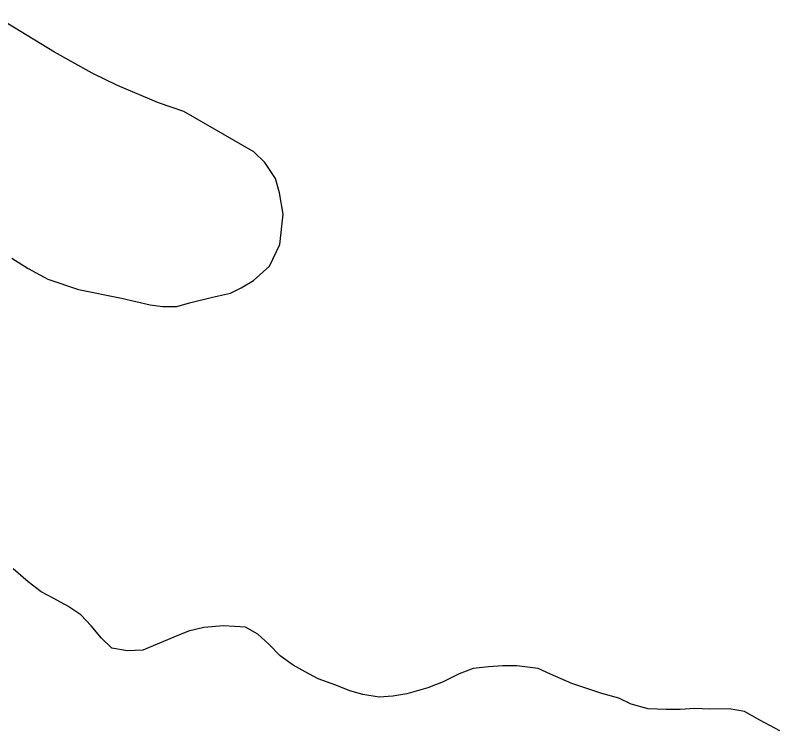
# Model space of a CAD drawing. Extents: x 3219052 to 3256913, y 800770 to 826146.
# Drawn here: x 3223814.6 to 3223990.2, y 812280.2 to 812443.9 of the extents above; entities that cross this region are included whole.
import ezdxf

# ---------------------------------------------------------------- set-up
doc = ezdxf.new("R2010")
doc.units = 0
doc.layers.add('V-SITE-VEGE', color=7, linetype='Continuous')
doc.layers.add('V-TOPO-SHOR', color=7, linetype='Continuous')

msp = doc.modelspace()

# ---------------------------------------------------------------- linework, layer by layer
at = {"layer": 'V-SITE-VEGE'}
for points in [[(3223813.846, 812388.071), (3223817.565, 812385.648), (3223822.108, 812383.229), (3223829.114, 812380.841), (3223838.987, 812378.894), (3223845.574, 812377.321), (3223848.451, 812376.942), (3223851.734, 812376.975), (3223854.599, 812377.827), (3223859.924, 812379.117), (3223864.02, 812379.981), (3223866.469, 812381.236), (3223869.326, 812382.91), (3223872.986, 812386.232), (3223875.397, 812391.186), (3223876.144, 812398.169), (3223875.272, 812403.093), (3223874.416, 812406.365), (3223871.915, 812410.033), (3223869.423, 812412.471), (3223853.315, 812421.7440000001), (3223847.546, 812423.737), (3223838.06, 812427.74), (3223832.282, 812430.554), (3223823.611, 812435.39), (3223809.562, 812443.862)], [(3223990.238, 812279.43), (3223985.681, 812281.898), (3223982.136, 812283.875), (3223978.606, 812284.509), (3223974.075, 812284.46), (3223970.717, 812284.593), (3223967.362, 812284.3910000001), (3223964.1750000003, 812284.358), (3223959.9790000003, 812284.481), (3223956.106, 812285.613), (3223953.239, 812286.926), (3223949.3680000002, 812288.061), (3223945.498, 812289.361), (3223942.464, 812290.336), (3223937.576, 812292.466), (3223934.7090000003, 812293.779), (3223929.8340000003, 812294.397), (3223926.648, 812294.366), (3223923.291, 812294.162), (3223919.773, 812293.789), (3223916.596, 812292.581), (3223912.924, 812290.698), (3223909.416, 812289.316), (3223904.562, 812287.921), (3223901.38, 812287.385), (3223898.1950000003, 812287.184), (3223894.494, 812287.817), (3223891.465, 812288.6240000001), (3223888.264, 812289.933), (3223884.221, 812291.399), (3223881.182, 812293.045), (3223878.483, 812294.5260000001), (3223875.44, 812296.677), (3223872.894, 812299.335), (3223870.352, 812301.657), (3223867.481, 812303.306), (3223862.443, 812303.587), (3223857.917, 812303.204), (3223854.403, 812302.329), (3223851.06, 812300.951), (3223847.216, 812299.398), (3223843.876, 812298.02), (3223840.353, 812297.8150000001), (3223836.823, 812298.452), (3223834.449, 812300.775), (3223832.069, 812303.603), (3223829.693, 812306.093), (3223826.6520000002, 812308.076), (3223823.4450000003, 812309.888), (3223820.576, 812311.3690000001), (3223817.5300000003, 812313.685), (3223814.143, 812316.669)]]:
    msp.add_lwpolyline(points, dxfattribs=at)
at = {"layer": 'V-TOPO-SHOR'}
msp.add_lwpolyline([(3223990.238, 812279.43), (3223985.681, 812281.898), (3223982.136, 812283.875), (3223978.606, 812284.509), (3223974.075, 812284.46), (3223970.717, 812284.593), (3223967.362, 812284.3910000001), (3223964.1750000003, 812284.358), (3223959.9790000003, 812284.481), (3223956.106, 812285.613), (3223953.239, 812286.926), (3223949.3680000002, 812288.061), (3223945.4960000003, 812289.361), (3223942.464, 812290.336), (3223937.576, 812292.466), (3223934.7090000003, 812293.779), (3223929.8340000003, 812294.397), (3223926.648, 812294.3640000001), (3223923.291, 812294.162), (3223919.773, 812293.789), (3223916.596, 812292.581), (3223912.924, 812290.696), (3223909.416, 812289.316), (3223904.562, 812287.921), (3223901.38, 812287.385), (3223898.1950000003, 812287.184), (3223894.494, 812287.817), (3223891.465, 812288.6240000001), (3223888.264, 812289.933), (3223884.221, 812291.399), (3223881.182, 812293.045), (3223878.483, 812294.5260000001), (3223875.44, 812296.677), (3223872.894, 812299.335), (3223870.352, 812301.657), (3223867.481, 812303.306), (3223862.443, 812303.587), (3223857.917, 812303.204), (3223854.403, 812302.327), (3223851.06, 812300.951), (3223847.216, 812299.398), (3223843.876, 812298.02), (3223840.353, 812297.8150000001), (3223836.823, 812298.4500000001), (3223834.449, 812300.775), (3223832.069, 812303.603), (3223829.693, 812306.093), (3223826.6520000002, 812308.076), (3223823.4450000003, 812309.888), (3223820.576, 812311.3690000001), (3223817.5300000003, 812313.685), (3223814.143, 812316.669)], dxfattribs=at)

doc.saveas('drawing.dxf')
